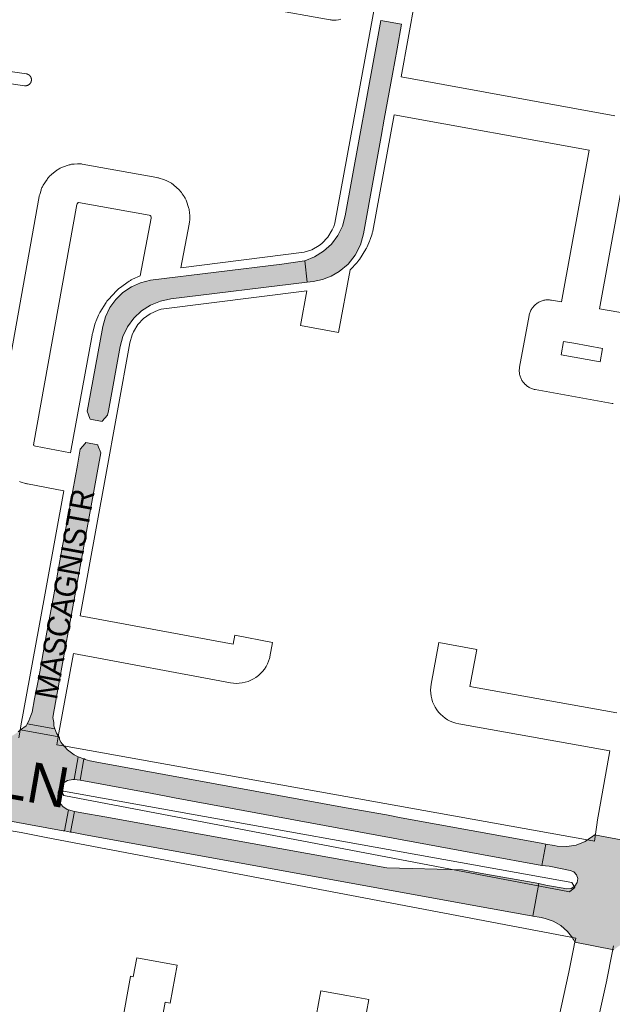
# Paper-space layout 'Layout1' of a CAD drawing. Header units: metres. Extents: x 123097 to 144122, y 392739 to 407589.
# Tile 367 of 510: x 133081 to 133281, y 399366 to 399698. Entities that reach past the tile are written whole.
import ezdxf
from ezdxf.enums import TextEntityAlignment as Align

# ---------------------------------------------------------------- set-up
doc = ezdxf.new("R2010")
doc.units = ezdxf.units.M
doc.header["$MEASUREMENT"] = 0
for name, color, linetype, lineweight in [('gs-anno-wegen algemeen tekst', 7, 'Continuous', 0), ('gs-knt-aanvullende hoofdweg', 7, 'Continuous', 0), ('gs-knt-paden', 7, 'Continuous', 0), ('gs-knt-wegen algemeen', 7, 'Continuous', 0), ('ir-ARC-asfalt-hoofdwegen-te inspecteren', 5, 'Continuous', 0)]:
    doc.layers.add(name, color=color, linetype=linetype, lineweight=lineweight)
doc.styles.add('Style-Arial', font='arial.ttf')

psp = doc.layouts.get("Layout1")

# ---------------------------------------------------------------- hatches: boundary and pattern name
at = {"layer": 'ir-ARC-asfalt-hoofdwegen-te inspecteren', "linetype": 'Continuous', "lineweight": 13}
for points in [[(133204.07, 399664.302), (133206.808, 399679.494), (133208.369, 399687.964), (133209.863, 399696.315), (133202.952, 399697.542), (133190.919, 399631.625), (133189.954, 399628.181), (133188.372, 399624.973), (133186.227, 399622.111), (133183.591, 399619.693), (133180.556, 399617.801), (133177.224, 399616.5), (133178.033, 399609.296), (133180.116, 399609.551), (133183.203, 399610.185), (133186.149, 399611.304), (133188.879, 399612.879), (133191.826, 399615.373), (133194.228, 399618.394), (133195.994, 399621.827), (133197.054, 399625.539), (133200.557, 399644.81), (133202.992, 399658.385)], [(133104.798, 399563.021), (133108.863, 399562.268), (133108.937, 399562.419), (133110.733, 399564.426), (133111.015, 399565.884), (133114.942, 399587.533), (133115.901, 399590.992), (133117.469, 399594.222), (133119.593, 399597.116), (133122.203, 399599.58), (133125.216, 399601.532), (133128.531, 399602.91), (133132.04, 399603.667), (133178.033, 399609.296), (133177.224, 399616.5), (133177.153, 399616.489), (133169.452, 399615.313), (133125.156, 399609.906), (133121.847, 399609.106), (133118.731, 399607.734), (133115.906, 399605.835), (133113.46, 399603.468), (133111.47, 399600.706), (133109.997, 399597.637), (133109.089, 399594.356), (133104.182, 399567.492), (133103.855, 399565.719), (133104.771, 399563.261)], [(133083.598, 399460.236), (133092.924, 399458.575), (133092.583, 399459.544), (133092.528, 399460.682), (133092.252, 399462.378), (133092.657, 399464.965), (133092.751, 399465.567), (133093.097, 399467.443), (133096.906, 399488.161), (133097.887, 399493.563), (133107.435, 399546.179), (133108.426, 399551.642), (133107.462, 399554.151), (133107.431, 399554.394), (133103.325, 399555.122), (133103.164, 399554.812), (133101.505, 399552.915), (133100.54, 399547.552), (133097.421, 399530.475), (133095.668, 399520.877), (133094.98, 399517.11), (133092.55, 399503.8), (133089.969, 399489.915), (133087.471, 399475.875), (133086.105, 399468.712), (133085.229, 399464.175), (133084.8, 399463.025), (133084.187, 399461.223)], [(133092.924, 399458.575), (133083.598, 399460.236), (133083.202, 399459.573), (133081.326, 399458.173), (133094.235, 399455.849), (133093.465, 399457.039)], [(133071.714, 399446.579), (133072.203, 399446.483), (133072.546, 399446.43), (133073.779, 399445.966), (133074.736, 399445.061), (133075.268, 399443.856), (133075.292, 399442.539), (133074.709, 399441.314), (133073.708, 399440.399), (133072.436, 399439.927), (133071.08, 399439.968), (133070.595, 399440.043), (133068.741, 399429.108), (133069.247, 399429.019), (133095.713, 399424.17), (133096.203, 399424.081), (133097.563, 399431.187), (133097.168, 399431.292), (133097.068, 399431.319), (133095.589, 399432.298), (133094.514, 399433.709), (133093.96, 399435.394), (133093.991, 399437.168), (133094.603, 399438.833), (133095.727, 399440.205), (133097.239, 399441.132), (133098.971, 399441.512), (133099.446, 399441.463), (133100.836, 399449.152), (133100.374, 399449.315), (133099.401, 399449.827), (133097.177, 399451.464), (133095.343, 399453.529), (133095.088, 399453.893), (133094.434, 399454.963), (133094.45, 399455.516), (133094.235, 399455.849), (133081.326, 399458.173), (133080.524, 399457.575), (133080.417, 399457.473), (133079.795, 399457.01), (133078.942, 399456.451), (133078.061, 399455.943), (133075.894, 399455.002), (133073.618, 399454.365), (133073.04, 399454.192)], [(133102.754, 399448.473), (133101.474, 399441.255), (133105.768, 399440.459), (133125.242, 399436.85), (133130.511, 399435.874), (133133.267, 399435.269), (133237.508, 399416.032), (133257.19, 399412.4), (133258.556, 399419.636), (133257.03, 399419.923), (133209.71, 399428.564), (133204.799, 399429.481), (133191.222, 399431.95), (133107.031, 399447.357), (133104.82, 399447.769), (133104.681, 399447.796), (133103.197, 399448.207), (133103.017, 399448.288), (133102.884, 399448.427)], [(133254.176, 399395.347), (133256.2, 399406.39), (133236.416, 399409.892), (133230.44, 399410.95), (133204.89, 399411.6), (133123.336, 399426.429), (133111.643, 399428.555), (133107.852, 399429.224), (133103.898, 399429.91), (133099.533, 399430.667), (133098.203, 399423.718), (133098.66, 399423.635), (133102.627, 399422.928), (133234.259, 399398.972), (133252.326, 399395.684), (133253.738, 399395.426)], [(133267.642, 399387.905), (133267.817, 399387.612), (133267.894, 399387.476), (133268.377, 399386.586), (133281.557, 399384.026), (133282.75, 399384.921), (133283.564, 399385.51), (133284.411, 399386.055), (133285.578, 399386.722), (133286.111, 399388.929), (133296.625, 399386.388), (133298.109, 399393.625), (133290.139, 399395.462), (133288.842, 399396.063), (133287.902, 399397.14), (133287.485, 399398.507), (133287.661, 399399.926), (133288.533, 399401.282), (133289.928, 399402.089), (133291.538, 399402.169), (133299.548, 399400.643), (133301.708, 399411.67), (133298.518, 399412.294), (133295.849, 399412.978), (133293.36, 399414.16), (133291.144, 399415.797), (133289.282, 399417.828), (133288.627, 399418.768), (133288.008, 399419.736), (133287.753, 399420.151), (133287.618, 399420.472), (133274.938, 399422.799), (133274.153, 399422.118), (133274.131, 399422.099), (133271.788, 399420.513), (133268.803, 399419.319), (133265.629, 399418.8), (133262.419, 399418.983), (133261.4, 399419.139), (133258.556, 399419.636), (133257.19, 399412.4), (133259.68, 399412.16), (133266.76, 399410.78), (133267.984, 399410.259), (133268.886, 399409.281), (133269.304, 399408.018), (133269.166, 399406.695), (133268.378, 399405.425), (133267.095, 399404.659), (133265.603, 399404.569), (133258.53, 399405.84), (133256.2, 399406.39), (133254.176, 399395.347), (133256.963, 399394.841), (133258.302, 399394.599), (133261.069, 399393.616), (133263.605, 399392.135), (133265.822, 399390.209)]]:
    psp.add_hatch(color=5, dxfattribs=at).paths.add_polyline_path(points, flags=0)

# ---------------------------------------------------------------- linework, layer by layer
at = {"layer": 'gs-knt-aanvullende hoofdweg', "color": 7, "linetype": 'Continuous', "flags": 128}
for points in [[(133093.595, 399453.156), (133095.781, 399452.764), (133095.785, 399452.763), (133095.789, 399452.762)], [(133095.789, 399452.762), (133273.176, 399420.959), (133274.974, 399420.636)], [(133095.979, 399436.091), (133266.503, 399403.59), (133268.387, 399405.048), (133267.295, 399406.754), (133095.789, 399437.503), (133095.262, 399437.207), (133095.979, 399436.091)], [(133268.629, 399387.895), (133267.016, 399388.202), (133089.995, 399421.941), (133081.565, 399423.547), (133074.112, 399424.83), (133019.455, 399434.234)]]:
    psp.add_lwpolyline(points, dxfattribs=at)
at = {"layer": 'gs-knt-paden', "color": 7, "linetype": 'Continuous', "flags": 128}
psp.add_lwpolyline([(133074.752, 399680.823), (133083.306, 399679.564), (133083.403, 399679.547), (133083.501, 399679.525), (133083.59, 399679.501), (133083.597, 399679.499), (133083.683, 399679.47), (133083.69, 399679.468), (133083.774, 399679.436), (133083.782, 399679.432), (133083.862, 399679.397), (133083.873, 399679.392), (133083.95, 399679.354), (133083.961, 399679.348), (133084.034, 399679.307), (133084.047, 399679.299), (133084.117, 399679.255), (133084.13, 399679.247), (133084.197, 399679.2), (133084.211, 399679.19), (133084.274, 399679.141), (133084.288, 399679.129), (133084.348, 399679.078), (133084.363, 399679.065), (133084.419, 399679.012), (133084.435, 399678.997), (133084.487, 399678.942), (133084.503, 399678.925), (133084.551, 399678.87), (133084.567, 399678.851), (133084.601, 399678.807), (133084.628, 399678.773), (133084.672, 399678.71), (133084.685, 399678.692), (133084.738, 399678.609), (133084.764, 399678.563), (133084.774, 399678.544), (133084.786, 399678.523), (133084.819, 399678.458), (133084.831, 399678.435), (133084.86, 399678.37), (133084.871, 399678.345), (133084.889, 399678.298), (133084.896, 399678.279), (133084.906, 399678.253), (133084.927, 399678.19), (133084.928, 399678.187), (133084.929, 399678.184), (133084.937, 399678.159), (133084.95, 399678.112), (133084.963, 399678.064), (133084.974, 399678.017), (133084.985, 399677.968), (133084.996, 399677.904), (133085.002, 399677.871), (133085.008, 399677.825), (133085.014, 399677.773), (133085.019, 399677.711), (133085.021, 399677.674), (133085.023, 399677.614), (133085.024, 399677.576), (133085.023, 399677.533), (133085.023, 399677.516), (133085.022, 399677.477), (133085.019, 399677.436), (133085.014, 399677.379), (133085.008, 399677.323), (133085.002, 399677.281), (133084.996, 399677.242), (133084.993, 399677.226), (133084.986, 399677.184), (133084.977, 399677.146), (133084.974, 399677.131), (133084.964, 399677.087), (133084.938, 399676.992), (133084.926, 399676.958), (133084.907, 399676.899), (133084.871, 399676.807), (133084.831, 399676.716), (133084.787, 399676.628), (133084.765, 399676.588), (133084.739, 399676.543), (133084.722, 399676.517), (133084.686, 399676.459), (133084.669, 399676.435), (133084.629, 399676.378), (133084.568, 399676.301), (133084.504, 399676.226), (133084.436, 399676.154), (133084.365, 399676.086), (133084.337, 399676.062), (133084.29, 399676.022), (133084.273, 399676.009), (133084.212, 399675.961), (133084.184, 399675.942), (133084.131, 399675.904), (133084.048, 399675.851), (133084.033, 399675.843), (133083.962, 399675.803), (133083.948, 399675.795), (133083.936, 399675.789), (133083.874, 399675.758), (133083.784, 399675.718), (133083.692, 399675.683), (133083.68, 399675.679), (133083.598, 399675.652), (133083.586, 399675.648), (133083.503, 399675.626), (133083.492, 399675.623), (133083.407, 399675.604), (133083.397, 399675.602), (133083.31, 399675.587), (133083.294, 399675.585), (133083.212, 399675.575), (133083.113, 399675.568), (133083.015, 399675.565), (133082.916, 399675.567), (133082.818, 399675.575), (133082.721, 399675.586), (133074.44, 399676.805)], dxfattribs=at)
at = {"layer": 'gs-knt-wegen algemeen', "color": 7, "linetype": 'Continuous', "flags": 128}
for points in [[(133297.849, 399715.312), (133218.972, 399729.392), (133216.87, 399717.857), (133209.711, 399678.574)], [(133072.742, 399555.704), (133087.637, 399638.152), (133087.684, 399638.391), (133087.741, 399638.628), (133087.806, 399638.862), (133088.251, 399640.345), (133088.344, 399640.634), (133088.451, 399640.917), (133088.571, 399641.195), (133088.704, 399641.468), (133088.85, 399641.734), (133089.007, 399641.993), (133090.279, 399643.976), (133090.456, 399644.237), (133090.644, 399644.488), (133090.845, 399644.731), (133091.057, 399644.964), (133091.28, 399645.185), (133091.514, 399645.396), (133091.757, 399645.596), (133093.615, 399647.044), (133093.868, 399647.231), (133094.129, 399647.406), (133094.398, 399647.568), (133094.675, 399647.716), (133094.959, 399647.852), (133095.249, 399647.973), (133095.544, 399648.08), (133097.777, 399648.83), (133098.04, 399648.912), (133098.306, 399648.983), (133098.575, 399649.043), (133098.846, 399649.091), (133099.119, 399649.128), (133099.393, 399649.153), (133100.573, 399649.236), (133100.844, 399649.249), (133101.115, 399649.251), (133101.385, 399649.242), (133101.655, 399649.222), (133101.924, 399649.19), (133102.192, 399649.147), (133127.375, 399644.579), (133127.616, 399644.531), (133127.855, 399644.473), (133128.092, 399644.407), (133129.558, 399643.965), (133129.859, 399643.866), (133130.155, 399643.753), (133130.445, 399643.625), (133130.728, 399643.484), (133131.773, 399642.93), (133132.013, 399642.796), (133132.247, 399642.653), (133132.474, 399642.499), (133132.695, 399642.337), (133132.909, 399642.165), (133133.115, 399641.984), (133134.854, 399640.395), (133135.054, 399640.205), (133135.245, 399640.006), (133135.428, 399639.8), (133135.602, 399639.586), (133135.767, 399639.364), (133135.922, 399639.136), (133136.566, 399638.145), (133136.711, 399637.911), (133136.846, 399637.672), (133136.97, 399637.427), (133137.085, 399637.176), (133137.188, 399636.921), (133137.281, 399636.663), (133138.028, 399634.428), (133138.11, 399634.166), (133138.18, 399633.9), (133138.239, 399633.632), (133138.287, 399633.362), (133138.324, 399633.089), (133138.348, 399632.815), (133138.43, 399631.635), (133138.444, 399631.36), (133138.445, 399631.084), (133138.435, 399630.809), (133138.413, 399630.534), (133138.295, 399629.358), (133138.262, 399629.085), (133138.218, 399628.815), (133135.475, 399614.11), (133176.986, 399619.353), (133179.613, 399620.222), (133182.148, 399621.661), (133182.981, 399622.315), (133184.984, 399624.432), (133186.534, 399626.902), (133187.022, 399628.017), (133187.413, 399629.229), (133195.735, 399674.507), (133202.891, 399713.776)], [(133209.711, 399678.574), (133281.893, 399665.441)], [(133281.295, 399568.341), (133280.979, 399568.39), (133254.967, 399573.05), (133254.662, 399573.112), (133254.361, 399573.189), (133254.063, 399573.28), (133253.771, 399573.385), (133253.483, 399573.504), (133253.202, 399573.636), (133252.927, 399573.782), (133252.66, 399573.941), (133252.4, 399574.112), (133252.149, 399574.296), (133251.907, 399574.491), (133251.674, 399574.698), (133251.452, 399574.915), (133251.24, 399575.143), (133251.04, 399575.381), (133250.851, 399575.628), (133250.674, 399575.884), (133250.509, 399576.148), (133250.358, 399576.419), (133250.219, 399576.698), (133250.094, 399576.982), (133249.983, 399577.273), (133249.885, 399577.568), (133249.802, 399577.868), (133249.733, 399578.171), (133249.679, 399578.477), (133249.64, 399578.786), (133249.615, 399579.096), (133249.605, 399579.407), (133249.61, 399579.718), (133249.63, 399580.028), (133249.665, 399580.337), (133249.714, 399580.644), (133252.929, 399597.99), (133252.995, 399598.301), (133253.075, 399598.608), (133253.171, 399598.911), (133253.281, 399599.21), (133253.406, 399599.502), (133253.545, 399599.788), (133253.697, 399600.067), (133253.864, 399600.338), (133254.043, 399600.601), (133254.234, 399600.855), (133254.438, 399601.099), (133254.654, 399601.332), (133254.881, 399601.555), (133255.118, 399601.767), (133255.366, 399601.967), (133255.622, 399602.154), (133255.888, 399602.329), (133256.162, 399602.49), (133256.444, 399602.638), (133256.732, 399602.772), (133257.027, 399602.892), (133257.327, 399602.997), (133257.631, 399603.088), (133257.94, 399603.163), (133258.253, 399603.223), (133258.567, 399603.268), (133258.884, 399603.298), (133259.202, 399603.312), (133259.52, 399603.31), (133259.837, 399603.293), (133260.153, 399603.261), (133260.468, 399603.213), (133263.868, 399602.609), (133273.16, 399653.796), (133207.367, 399665.767)], [(133285.97, 399651.465), (133276.688, 399600.333), (133286.407, 399598.608)], [(133124.684, 399631.836), (133100.91, 399636.148), (133100.743, 399636.091), (133100.638, 399636.01), (133100.461, 399635.734), (133100.384, 399635.478), (133085.745, 399554.444), (133085.799, 399554.283), (133085.981, 399554.052), (133086.403, 399553.926), (133098.256, 399551.725), (133105.479, 399591.397), (133105.537, 399591.677), (133105.606, 399591.955), (133106.56, 399595.429), (133106.646, 399595.714), (133106.744, 399595.995), (133106.855, 399596.272), (133107.653, 399598.132), (133107.753, 399598.352), (133107.86, 399598.568), (133107.976, 399598.78), (133108.099, 399598.988), (133110.225, 399602.427), (133110.364, 399602.643), (133110.512, 399602.853), (133110.668, 399603.058), (133110.832, 399603.255), (133111.004, 399603.447), (133113.764, 399606.403), (133113.943, 399606.587), (133114.129, 399606.765), (133114.323, 399606.935), (133114.523, 399607.097), (133114.729, 399607.251), (133118.015, 399609.607), (133118.227, 399609.752), (133118.444, 399609.89), (133118.667, 399610.018), (133118.895, 399610.138), (133119.127, 399610.248), (133121.73, 399611.424), (133125.368, 399630.931), (133125.391, 399631.163), (133125.275, 399631.511), (133125.036, 399631.729), (133124.691, 399631.834), (133124.687, 399631.835), (133124.684, 399631.836)], [(133263.71, 399584.711), (133276.876, 399582.352), (133277.702, 399586.93), (133267.977, 399588.656), (133264.554, 399589.264), (133263.71, 399584.711)], [(133080.796, 399455.545), (133081.489, 399459.479), (133081.495, 399459.512), (133087.518, 399492.684), (133095.926, 399538.915), (133083.682, 399541.188), (133083.453, 399541.235), (133083.226, 399541.29), (133083.001, 399541.353), (133081.566, 399541.783), (133081.271, 399541.879), (133080.981, 399541.989)], [(133252.509, 399317.256), (133256.048, 399330.573), (133259.847, 399346.634), (133266.36, 399376.425), (133268.135, 399385.47), (133268.144, 399385.517), (133268.629, 399387.895)], [(133281.396, 399385.344), (133280.906, 399382.94), (133279.123, 399373.85), (133279.095, 399373.713), (133272.555, 399343.799), (133272.531, 399343.695), (133272.53, 399343.691), (133272.529, 399343.687)]]:
    psp.add_lwpolyline(points, dxfattribs=at)
for points in [[(133189.425, 399698.013), (133188.615, 399697.836), (133187.792, 399697.73), (133186.962, 399697.697), (133186.679, 399697.704), (133186.396, 399697.724), (133186.114, 399697.755), (133185.834, 399697.799), (133099.921, 399713.221, -0.371725)], [(133207.367, 399665.767), (133200.142, 399626.455), (133200.084, 399626.177), (133200.015, 399625.901), (133199.933, 399625.629), (133199.31, 399623.702), (133199.24, 399623.498), (133199.164, 399623.297), (133199.081, 399623.098), (133198.27, 399621.243), (133198.169, 399621.024), (133198.06, 399620.809), (133197.944, 399620.598), (133197.819, 399620.391), (133195.67, 399616.966), (133195.53, 399616.751), (133195.38, 399616.542), (133195.223, 399616.339), (133195.058, 399616.142), (133194.885, 399615.952), (133192.527, 399613.46), (133188.642, 399592.318, -0.3714528), (133188.631, 399592.311), (133175.843, 399594.661, -0.3714547), (133175.836, 399594.672), (133177.983, 399606.356), (133128.743, 399600.136), (133127.733, 399599.85), (133125.077, 399598.649), (133122.84, 399597.045), (133120.96, 399595.032), (133119.428, 399592.553), (133118.997, 399591.55), (133118.237, 399588.783), (133109.896, 399542.967), (133101.488, 399496.735), (133153.037, 399487.163), (133153.596, 399490.113, -0.3710922), (133153.607, 399490.12), (133166.381, 399487.697, -0.3710918), (133166.388, 399487.687), (133165.471, 399482.851), (133165.415, 399482.586), (133165.348, 399482.324), (133165.038, 399481.369), (133164.645, 399480.445), (133164.174, 399479.558), (133163.627, 399478.716), (133163.008, 399477.924), (133162.323, 399477.19), (133161.577, 399476.518), (133160.775, 399475.914), (133159.923, 399475.382), (133159.028, 399474.926), (133158.097, 399474.55), (133157.136, 399474.257), (133156.154, 399474.048), (133155.157, 399473.926), (133154.153, 399473.891), (133153.15, 399473.944), (133152.156, 399474.084), (133099.161, 399483.925), (133094.308, 399457.203), (133093.595, 399453.156)], [(133274.974, 399420.636), (133275.433, 399423.829), (133275.888, 399426.994), (133275.923, 399427.209), (133280.193, 399451.145), (133229.185, 399460.244), (133228.202, 399460.464), (133227.243, 399460.769), (133226.314, 399461.156), (133225.423, 399461.623), (133224.576, 399462.166), (133223.779, 399462.781), (133223.039, 399463.464), (133222.362, 399464.208), (133221.752, 399465.009), (133221.215, 399465.86), (133220.754, 399466.755), (133220.372, 399467.686), (133220.074, 399468.647), (133219.861, 399469.631), (133219.735, 399470.629), (133219.696, 399471.635), (133219.745, 399472.64), (133219.882, 399473.637), (133222.433, 399487.64, -0.3715587), (133222.443, 399487.647), (133235.234, 399485.318, -0.3715583), (133235.242, 399485.307), (133232.963, 399472.796), (133282.524, 399463.954)], [(133112.601, 399342.715), (133118.481, 399375.03, -0.3715571), (133118.492, 399375.038), (133119.388, 399374.875), (133120.55, 399381.261, -0.3715664), (133120.561, 399381.268), (133126.052, 399380.269), (133134.151, 399378.795, -0.371563), (133134.158, 399378.784), (133131.83, 399365.992, -0.371562), (133131.819, 399365.985), (133130.125, 399366.293), (133125.41, 399340.384)], [(133180.317, 399357.351), (133182.644, 399370.143, -0.37157), (133182.655, 399370.15), (133191.449, 399368.55), (133198.831, 399367.207, -0.3715691), (133198.838, 399367.196), (133196.511, 399354.404, -0.3715681)]]:
    psp.add_lwpolyline(points, format="xyb", dxfattribs=at)
at = {"layer": 'ir-ARC-asfalt-hoofdwegen-te inspecteren', "color": 5, "linetype": 'Continuous', "lineweight": 13}
for points in [[(133204.07, 399664.302), (133206.808, 399679.494), (133208.369, 399687.964), (133209.863, 399696.315), (133202.952, 399697.542), (133190.919, 399631.625), (133189.954, 399628.181), (133188.372, 399624.973), (133186.227, 399622.111), (133183.591, 399619.693), (133180.556, 399617.801), (133177.224, 399616.5), (133178.033, 399609.296), (133180.116, 399609.551), (133183.203, 399610.185), (133186.149, 399611.304), (133188.879, 399612.879), (133191.826, 399615.373), (133194.228, 399618.394), (133195.994, 399621.827), (133197.054, 399625.539), (133200.557, 399644.81), (133202.992, 399658.385)], [(133104.798, 399563.021), (133108.863, 399562.268), (133108.937, 399562.419), (133110.733, 399564.426), (133111.015, 399565.884), (133114.942, 399587.533), (133115.901, 399590.992), (133117.469, 399594.222), (133119.593, 399597.116), (133122.203, 399599.58), (133125.216, 399601.532), (133128.531, 399602.91), (133132.04, 399603.667), (133178.033, 399609.296), (133177.224, 399616.5), (133177.153, 399616.489), (133169.452, 399615.313), (133125.156, 399609.906), (133121.847, 399609.106), (133118.731, 399607.734), (133115.906, 399605.835), (133113.46, 399603.468), (133111.47, 399600.706), (133109.997, 399597.637), (133109.089, 399594.356), (133104.182, 399567.492), (133103.855, 399565.719), (133104.771, 399563.261)], [(133083.598, 399460.236), (133092.924, 399458.575), (133092.583, 399459.544), (133092.528, 399460.682), (133092.252, 399462.378), (133092.657, 399464.965), (133092.751, 399465.567), (133093.097, 399467.443), (133096.906, 399488.161), (133097.887, 399493.563), (133107.435, 399546.179), (133108.426, 399551.642), (133107.462, 399554.151), (133107.431, 399554.394), (133103.325, 399555.122), (133103.164, 399554.812), (133101.505, 399552.915), (133100.54, 399547.552), (133097.421, 399530.475), (133095.668, 399520.877), (133094.98, 399517.11), (133092.55, 399503.8), (133089.969, 399489.915), (133087.471, 399475.875), (133086.105, 399468.712), (133085.229, 399464.175), (133084.8, 399463.025), (133084.187, 399461.223)], [(133092.924, 399458.575), (133083.598, 399460.236), (133083.202, 399459.573), (133081.326, 399458.173), (133094.235, 399455.849), (133093.465, 399457.039)], [(133101.474, 399441.255), (133102.754, 399448.473), (133100.836, 399449.152), (133099.446, 399441.463)], [(133098.203, 399423.718), (133099.533, 399430.667), (133097.563, 399431.187), (133096.203, 399424.081)]]:
    psp.add_lwpolyline(points, close=True, dxfattribs=at)
at = {"layer": 'ir-ARC-asfalt-hoofdwegen-te inspecteren', "color": 5, "linetype": 'Continuous', "lineweight": 13, "flags": 128}
for points in [[(133069.247, 399429.019), (133095.713, 399424.17), (133096.203, 399424.081), (133097.563, 399431.187), (133097.168, 399431.292), (133097.068, 399431.319), (133095.589, 399432.298), (133094.514, 399433.709), (133093.96, 399435.394), (133093.991, 399437.168), (133094.603, 399438.833), (133095.727, 399440.205), (133097.239, 399441.132), (133098.971, 399441.512), (133099.446, 399441.463), (133100.836, 399449.152), (133100.374, 399449.315), (133099.401, 399449.827), (133097.177, 399451.464), (133095.343, 399453.529), (133095.088, 399453.893), (133094.434, 399454.963), (133094.45, 399455.516), (133094.235, 399455.849), (133081.326, 399458.173), (133080.524, 399457.575)], [(133287.618, 399420.472), (133274.938, 399422.799), (133274.153, 399422.118), (133274.131, 399422.099), (133271.788, 399420.513), (133268.803, 399419.319), (133265.629, 399418.8), (133262.419, 399418.983), (133261.4, 399419.139), (133258.556, 399419.636), (133257.19, 399412.4), (133259.68, 399412.16), (133266.76, 399410.78), (133267.984, 399410.259), (133268.886, 399409.281), (133269.304, 399408.018), (133269.166, 399406.695), (133268.378, 399405.425), (133267.095, 399404.659), (133265.603, 399404.569), (133258.53, 399405.84), (133256.2, 399406.39), (133254.176, 399395.347), (133256.963, 399394.841), (133258.302, 399394.599), (133261.069, 399393.616), (133263.605, 399392.135), (133265.822, 399390.209), (133267.642, 399387.905), (133267.817, 399387.612), (133267.894, 399387.476), (133268.377, 399386.586), (133281.557, 399384.026)]]:
    psp.add_lwpolyline(points, dxfattribs=at)
for points in [[(133102.754, 399448.473), (133101.474, 399441.255), (133105.768, 399440.459), (133125.242, 399436.85), (133130.511, 399435.874), (133133.267, 399435.269), (133237.508, 399416.032), (133257.19, 399412.4), (133258.556, 399419.636), (133257.03, 399419.923), (133209.71, 399428.564), (133204.799, 399429.481), (133191.222, 399431.95), (133107.031, 399447.357), (133104.82, 399447.769), (133104.681, 399447.796), (133103.197, 399448.207), (133103.017, 399448.288), (133102.884, 399448.427)], [(133254.176, 399395.347), (133256.2, 399406.39), (133236.416, 399409.892), (133230.44, 399410.95), (133204.89, 399411.6), (133123.336, 399426.429), (133111.643, 399428.555), (133107.852, 399429.224), (133103.898, 399429.91), (133099.533, 399430.667), (133098.203, 399423.718), (133098.66, 399423.635), (133102.627, 399422.928), (133234.259, 399398.972), (133252.326, 399395.684), (133253.738, 399395.426)]]:
    psp.add_lwpolyline(points, close=True, dxfattribs=at)
at = {"layer": 'ir-ARC-asfalt-hoofdwegen-te inspecteren', "color": 5, "linetype": 'Continuous', "lineweight": 13}
for points in [[(133101.474, 399441.255), (133102.754, 399448.473), (133099.446, 399441.463), (133100.836, 399449.152)], [(133098.203, 399423.718), (133099.533, 399430.667), (133096.203, 399424.081), (133097.563, 399431.187)]]:
    psp.add_solid(points, dxfattribs=at)

# ---------------------------------------------------------------- texts
at = {"layer": 'gs-anno-wegen algemeen tekst', "color": 7, "style": 'Style-Arial', "width": 0.909091}
psp.add_text('MASCAGNISTR', height=7.7, rotation=79.6921, dxfattribs=at).set_placement((133096.203, 399504.058), align=Align.MIDDLE_CENTER)
at = {"layer": 'gs-anno-wegen algemeen tekst', "color": 7, "style": 'Style-Arial'}
psp.add_text('HEIKANTLN', height=13.6, rotation=350.05962, dxfattribs=at).set_placement((133044.927, 399447.639), align=Align.MIDDLE_CENTER)

doc.saveas('drawing.dxf')
